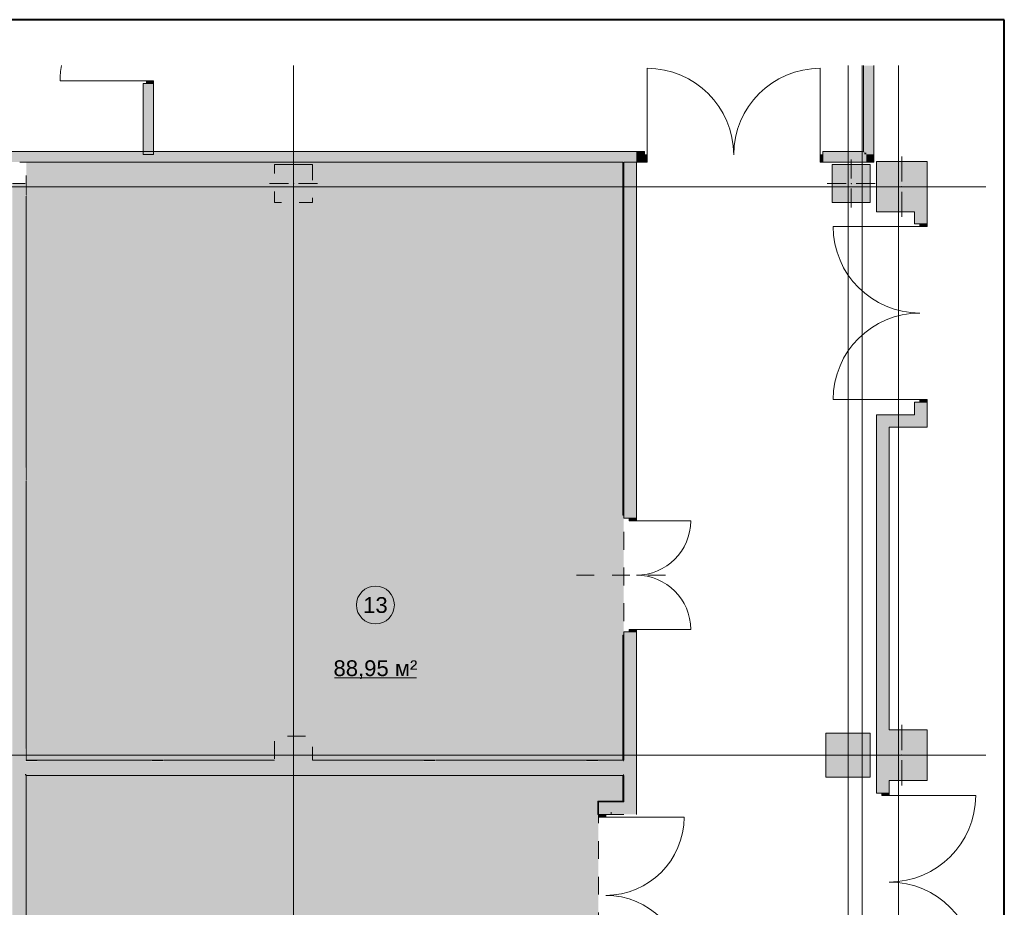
# Model space of a CAD drawing. Header units: millimetres. Extents: x 0 to 1184, y 0 to 836.
# Tile 280 of 280: x 1028 to 1184, y 695 to 836. Entities that reach past the tile are written whole.
import ezdxf
from ezdxf.xclip import XClip

# ---------------------------------------------------------------- set-up
doc = ezdxf.new("R2010")
doc.units = ezdxf.units.MM
doc.header["$MEASUREMENT"] = 0
doc.header["$XCLIPFRAME"] = 0
doc.linetypes.add('Штриховая', pattern=[5.644444, 2.822222, -2.822222])
for name, color, linetype in [('Конструктив - ГКЛ', 7, 'Continuous'), ('Конструктив - Колонны', 7, 'Continuous'), ('Конструктив - Стены Блок 200 нов', 7, 'Continuous'), ('Конструктив - Стены Внутр сущ.', 7, 'Continuous'), ('Конструктив - Стены наружние фасад', 7, 'Continuous'), ('Элемент Модели - Зона', 7, 'Continuous'), ('Элемент Модели - Оси', 7, 'Continuous')]:
    doc.layers.add(name, color=color, linetype=linetype)
doc.styles.add('СГЕНЕРИР_СТИЛЬ_3', font='txt')

# ---------------------------------------------------------------- blocks, each defined once
blk = doc.blocks.new('Чертеж_4_4', base_point=(-278.48, 89.56))
at = {"layer": 'Конструктив - ГКЛ', "linetype": 'Continuous', "lineweight": 0, "true_color": 0x606060}
for points in [[(1123.77, 813.46), (1123.65, 813.46), (1123.65, 757.56), (1123.77, 757.56)], [(1123.77, 738.56), (1123.65, 738.56), (1123.65, 718.81), (1123.77, 718.81)], [(1123.77, 718.76), (1123.65, 718.76), (1123.65, 718.56), (1123.77, 718.56)], [(1123.77, 716.56), (1123.65, 716.56), (1123.65, 716.36), (1123.77, 716.36)], [(1123.65, 716.31), (1123.65, 712.28), (1123.77, 712.28), (1123.77, 716.31)], [(1119.65, 712.28), (1119.77, 712.16), (1119.77, 712.28)], [(1119.65, 712.16), (1119.77, 712.16), (1119.65, 712.28)], [(1119.65, 712.16), (1119.65, 710.16), (1119.77, 710.16), (1119.77, 712.16)], [(1123.65, 712.28), (1119.77, 712.28), (1119.77, 712.16), (1123.65, 712.16)], [(1123.65, 712.28), (1123.77, 712.16), (1123.77, 712.28)], [(1123.65, 712.16), (1123.77, 712.16), (1123.65, 712.28)]]:
    blk.add_hatch(color=251, dxfattribs=at).paths.add_polyline_path(points)
at = {"layer": 'Конструктив - Колонны', "linetype": 'Continuous', "lineweight": 0, "true_color": 0x000000}
for points in [[(1163.77, 813.56), (1163.77, 805.56), (1169.77, 805.56), (1169.77, 806.06), (1171.77, 806.06), (1171.77, 813.56)], [(1074.52, 813.06), (1068.52, 813.06), (1068.52, 807.06), (1074.52, 807.06)], [(1156.77, 807.06), (1162.77, 807.06), (1162.77, 813.06), (1156.77, 813.06)], [(1169.77, 805.56), (1171.77, 805.56), (1171.77, 806.06), (1169.77, 806.06)], [(1155.77, 716.06), (1162.77, 716.06), (1162.77, 723.06), (1155.77, 723.06)], [(1163.77, 715.56), (1165.77, 715.56), (1165.77, 723.56), (1163.77, 723.56)], [(1171.77, 723.56), (1165.77, 723.56), (1165.77, 715.56), (1171.77, 715.56)], [(1068.52, 722.56), (1068.52, 718.81), (1068.52, 718.76), (1071.52, 718.76), (1071.52, 718.81), (1074.52, 718.81), (1074.52, 722.56)], [(1068.52, 718.76), (1068.52, 718.56), (1074.52, 718.56), (1074.52, 718.76), (1071.52, 718.76)], [(1068.52, 718.56), (1068.52, 716.56), (1074.52, 716.56), (1074.52, 718.56)], [(1071.52, 718.76), (1074.52, 718.76), (1074.52, 718.81), (1071.52, 718.81)]]:
    blk.add_hatch(color=18, dxfattribs=at).paths.add_polyline_path(points)
at = {"layer": 'Конструктив - Стены Блок 200 нов', "linetype": 'Continuous', "lineweight": 0, "true_color": 0x000000}
for points in [[(1029.02, 718.56), (1029.02, 810.06), (1027.02, 810.06), (1027.02, 718.56)], [(1029.1, 808.14), (1029.22, 808.14), (1029.22, 809.98), (1029.1, 809.98)], [(1029.02, 765.06), (1029.22, 765.06), (1029.22, 808.06), (1029.02, 808.06)], [(1029.22, 764.98), (1029.1, 764.98), (1029.1, 763.14), (1029.22, 763.14)], [(1029.22, 763.06), (1029.02, 763.06), (1029.02, 720.56), (1029.22, 720.56)], [(1029.1, 720.48), (1029.1, 718.76), (1029.22, 718.76), (1029.22, 720.48)], [(1029.02, 716.56), (1029.02, 718.56), (1027.02, 718.56), (1027.02, 716.56)], [(1029.22, 716.56), (1029.22, 718.56), (1029.02, 718.56), (1029.02, 716.56)], [(1029.1, 718.64), (1029.22, 718.64), (1029.22, 718.76), (1029.1, 718.76)], [(1029.22, 718.64), (1030.94, 718.64), (1030.94, 718.76), (1029.22, 718.76)], [(1068.52, 718.56), (1029.22, 718.56), (1029.22, 716.56), (1068.52, 716.56)], [(1031.02, 718.76), (1031.02, 718.56), (1049.02, 718.56), (1049.02, 718.76)], [(1050.94, 718.76), (1049.1, 718.76), (1049.1, 718.64), (1050.94, 718.64)], [(1051.02, 718.56), (1068.52, 718.56), (1068.52, 718.76), (1051.02, 718.76)], [(1074.52, 718.76), (1074.52, 718.56), (1092.02, 718.56), (1092.02, 718.76)], [(1123.77, 718.56), (1074.52, 718.56), (1074.52, 716.56), (1123.77, 716.56)], [(1093.94, 718.76), (1092.1, 718.76), (1092.1, 718.64), (1093.94, 718.64)], [(1094.02, 718.56), (1117.77, 718.56), (1117.77, 718.76), (1094.02, 718.76)], [(1119.69, 718.76), (1117.85, 718.76), (1117.85, 718.64), (1119.69, 718.64)], [(1119.77, 718.56), (1123.65, 718.56), (1123.65, 718.76), (1119.77, 718.76)], [(1029.02, 628.56), (1029.02, 716.56), (1027.02, 716.56), (1027.02, 628.56)], [(1029.22, 716.36), (1029.22, 716.56), (1029.02, 716.56), (1029.02, 716.36)], [(1029.22, 716.36), (1029.02, 716.36), (1029.02, 675.56), (1029.22, 675.56)], [(1123.65, 716.56), (1029.22, 716.56), (1029.22, 716.36), (1123.65, 716.36)]]:
    blk.add_hatch(color=18, dxfattribs=at).paths.add_polyline_path(points)
at = {"layer": 'Конструктив - Стены Внутр сущ.', "linetype": 'Continuous', "lineweight": 0, "true_color": 0x000000}
for points in [[(1125.77, 813.46), (1123.77, 813.46), (1123.77, 757.06), (1125.77, 757.06)], [(1171.77, 805.56), (1169.77, 805.56), (1169.77, 803.66), (1171.77, 803.66)], [(1169.77, 773.46), (1171.77, 773.46), (1171.77, 775.46), (1169.77, 775.46)], [(1163.77, 771.46), (1165.77, 771.46), (1163.77, 773.46)], [(1163.77, 773.46), (1165.77, 771.46), (1165.77, 773.46)], [(1169.77, 773.46), (1165.77, 773.46), (1165.77, 771.46), (1169.77, 771.46)], [(1169.77, 771.46), (1171.77, 771.46), (1169.77, 773.46)], [(1169.77, 773.46), (1171.77, 771.46), (1171.77, 773.46)], [(1163.77, 771.46), (1163.77, 723.56), (1165.77, 723.56), (1165.77, 771.46)], [(1123.77, 712.16), (1125.77, 712.16), (1125.77, 739.06), (1123.77, 739.06)], [(1165.77, 715.56), (1163.77, 715.56), (1163.77, 713.56), (1165.77, 713.56)], [(1119.77, 710.16), (1121.77, 710.16), (1119.77, 712.16)], [(1119.77, 712.16), (1121.77, 710.16), (1121.77, 712.16)], [(1121.77, 710.16), (1123.77, 710.16), (1123.77, 712.16), (1121.77, 712.16)], [(1123.77, 712.16), (1125.77, 710.16), (1125.77, 712.16)], [(1123.77, 712.16), (1123.77, 710.16), (1125.77, 710.16), (1125.77, 712.16)]]:
    blk.add_hatch(color=18, dxfattribs=at).paths.add_polyline_path(points)
at = {"layer": 'Конструктив - Стены Внутр сущ.', "linetype": 'Continuous', "lineweight": 0, "true_color": 0x7f7f7f}
for points in [[(1170.62, 803.66), (1170.62, 803.26), (1171.77, 803.26), (1171.77, 803.66)], [(1171.77, 775.46), (1171.77, 775.86), (1170.62, 775.86), (1170.62, 775.46)], [(1124.62, 757.06), (1124.62, 756.66), (1125.77, 756.66), (1125.77, 757.06)], [(1125.77, 739.06), (1125.77, 739.46), (1124.62, 739.46), (1124.62, 739.06)], [(1164.62, 713.56), (1164.62, 713.16), (1165.77, 713.16), (1165.77, 713.56)], [(1120.92, 710.16), (1119.77, 710.16), (1119.77, 709.76), (1120.92, 709.76)]]:
    blk.add_hatch(color=8, dxfattribs=at).paths.add_polyline_path(points)
at = {"layer": 'Конструктив - Стены наружние фасад', "linetype": 'Continuous', "lineweight": 0, "true_color": 0x000000}
for points in [[(1161.72, 815.11), (1161.87, 815.11), (1161.87, 828.73), (1161.72, 828.73)], [(1161.87, 814.96), (1162.17, 814.96), (1162.17, 828.73), (1161.87, 828.73)], [(1162.17, 814.66), (1163.37, 814.66), (1163.37, 828.73), (1162.17, 828.73)], [(1047.72, 814.66), (1047.87, 814.66), (1047.87, 825.91), (1047.72, 825.91)], [(1047.87, 825.91), (1047.87, 814.66), (1048.17, 814.66), (1048.17, 825.91)], [(1048.17, 825.91), (1048.17, 814.66), (1049.37, 814.66), (1049.37, 825.91)], [(1024.72, 814.96), (1125.77, 814.96), (1125.77, 815.11), (1024.72, 815.11)], [(1125.77, 815.11), (1125.77, 814.96), (1127.07, 814.96), (1127.07, 815.11)], [(1155.27, 815.11), (1155.27, 814.96), (1161.72, 814.96), (1161.72, 815.11)], [(1161.87, 815.11), (1161.72, 815.11), (1161.87, 814.96)], [(1161.72, 815.11), (1161.72, 814.96), (1161.87, 814.96)], [(1024.72, 814.66), (1125.77, 814.66), (1125.77, 814.96), (1024.72, 814.96)], [(1125.77, 814.66), (1024.72, 814.66), (1024.72, 813.46), (1125.77, 813.46)], [(1125.77, 814.66), (1127.07, 814.66), (1127.07, 814.96), (1125.77, 814.96)], [(1127.07, 814.66), (1125.77, 814.66), (1125.77, 813.46), (1127.07, 813.46)], [(1161.87, 814.96), (1155.27, 814.96), (1155.27, 814.66), (1161.87, 814.66)], [(1155.27, 813.46), (1162.17, 813.46), (1162.17, 814.66), (1155.27, 814.66)], [(1162.17, 814.96), (1161.87, 814.96), (1162.17, 814.66)], [(1161.87, 814.96), (1161.87, 814.66), (1162.17, 814.66)], [(1163.37, 814.66), (1162.17, 814.66), (1163.37, 813.46)], [(1162.17, 814.66), (1162.17, 813.46), (1163.37, 813.46)]]:
    blk.add_hatch(color=18, dxfattribs=at).paths.add_polyline_path(points)
at = {"layer": 'Конструктив - Стены наружние фасад', "linetype": 'Continuous', "lineweight": 0, "true_color": 0x7f7f7f}
for points in [[(1049.37, 825.91), (1049.37, 826.31), (1048.22, 826.31), (1048.22, 825.91)], [(1127.07, 813.46), (1127.47, 813.46), (1127.47, 814.61), (1127.07, 814.61)], [(1155.27, 814.61), (1154.87, 814.61), (1154.87, 813.46), (1155.27, 813.46)]]:
    blk.add_hatch(color=8, dxfattribs=at).paths.add_polyline_path(points)
at = {"layer": 'Элемент Модели - Зона', "linetype": 'Continuous', "lineweight": 0, "true_color": 0xd7d9d5}
h = blk.add_hatch(color=254, dxfattribs=at)
h.paths.add_polyline_path([(1029.22, 718.76), (1068.52, 718.76), (1068.52, 722.56), (1074.52, 722.56), (1074.52, 718.76), (1123.77, 718.76), (1123.77, 813.46), (1029.22, 813.46)])
h.paths.add_polyline_path([(1068.52, 813.06), (1074.52, 813.06), (1074.52, 807.06), (1068.52, 807.06)], flags=0)
h = blk.add_hatch(color=254, dxfattribs=at)
h.paths.add_polyline_path([(1123.77, 716.36), (1029.22, 716.36), (1029.22, 675.56), (1031.02, 675.56), (1031.02, 673.56), (1029.22, 673.56), (1029.22, 630.56), (1031.02, 630.56), (1031.02, 628.76), (1068.52, 628.76), (1068.52, 632.56), (1074.52, 632.56), (1074.52, 628.76), (1092.02, 628.76), (1092.02, 630.56), (1094.02, 630.56), (1094.02, 628.76), (1117.77, 628.76), (1117.77, 630.56), (1119.77, 630.56), (1119.77, 628.76), (1131.77, 628.76), (1131.77, 682.56), (1119.77, 682.56), (1119.77, 712.16), (1123.77, 712.16)])
h.paths.add_polyline_path([(1049.02, 629.56), (1049.02, 631.56), (1051.02, 631.56), (1051.02, 629.56)], flags=0)
h.paths.add_polyline_path([(1051.02, 673.56), (1049.02, 673.56), (1049.02, 675.56), (1051.02, 675.56)], flags=0)
h.paths.add_polyline_path([(1092.02, 675.56), (1094.02, 675.56), (1094.02, 673.56), (1092.02, 673.56)], flags=0)
h.paths.add_polyline_path([(1117.77, 673.56), (1117.77, 675.56), (1119.77, 675.56), (1119.77, 673.56)], flags=0)
at = {"layer": 'Конструктив - ГКЛ', "color": 7, "linetype": 'Continuous', "lineweight": 15}
for p, q in [((1123.77, 757.56), (1123.65, 757.56)), ((1123.77, 757.56), (1123.65, 757.56)), ((1123.77, 738.56), (1123.65, 738.56)), ((1123.77, 738.56), (1123.65, 738.56)), ((1119.77, 710.16), (1119.65, 710.16)), ((1119.77, 710.16), (1119.65, 710.16))]:
    blk.add_line(p, q, dxfattribs=at)
at = {"layer": 'Конструктив - ГКЛ', "color": 7, "linetype": 'Continuous', "lineweight": 15, "flags": 128}
for points in [[(1123.65, 813.46), (1123.65, 757.56)], [(1123.77, 757.56), (1123.77, 813.46)], [(1123.65, 738.56), (1123.65, 718.81)], [(1123.77, 718.76), (1123.77, 738.56)], [(1123.65, 716.31), (1123.65, 712.28)], [(1123.77, 712.28), (1123.77, 716.36)], [(1119.65, 712.28), (1119.77, 712.28)], [(1119.65, 712.28), (1119.65, 710.16)], [(1123.65, 712.28), (1119.77, 712.28)], [(1119.77, 710.16), (1119.77, 712.16)], [(1119.77, 712.16), (1123.77, 712.16)], [(1123.77, 712.16), (1123.77, 712.28)]]:
    blk.add_lwpolyline(points, dxfattribs=at)
at = {"layer": 'Конструктив - Колонны', "color": 7, "linetype": 'Continuous', "lineweight": 15}
for p, q in [((1071.52, 810.86), (1071.52, 813.86)), ((1159.77, 810.86), (1159.77, 813.86)), ((1167.77, 810.36), (1167.77, 814.36)), ((1070.72, 810.06), (1067.72, 810.06)), ((1071.52, 809.26), (1071.52, 806.26)), ((1072.32, 810.06), (1075.32, 810.06)), ((1158.97, 810.06), (1155.97, 810.06)), ((1159.77, 809.26), (1159.77, 806.26)), ((1160.57, 810.06), (1163.57, 810.06)), ((1166.97, 809.56), (1162.97, 809.56)), ((1167.77, 808.76), (1167.77, 804.76)), ((1168.57, 809.56), (1172.57, 809.56)), ((1071.52, 720.36), (1071.52, 723.36)), ((1159.27, 720.36), (1159.27, 723.86)), ((1167.77, 720.36), (1167.77, 724.36)), ((1070.72, 719.56), (1067.72, 719.56)), ((1071.52, 718.76), (1071.52, 715.76)), ((1072.32, 719.56), (1075.32, 719.56)), ((1158.47, 719.56), (1154.97, 719.56)), ((1159.27, 718.76), (1159.27, 715.26)), ((1160.07, 719.56), (1163.57, 719.56)), ((1166.97, 719.56), (1162.97, 719.56)), ((1167.77, 718.76), (1167.77, 714.76)), ((1168.57, 719.56), (1172.57, 719.56))]:
    blk.add_line(p, q, dxfattribs=at)
at = {"layer": 'Конструктив - Колонны', "color": 7, "linetype": 'Continuous', "lineweight": 15, "flags": 128}
for points in [[(1171.77, 806.06), (1171.77, 813.56), (1163.77, 813.56), (1163.77, 805.56), (1169.77, 805.56)], [(1074.52, 813.06), (1068.52, 813.06)], [(1171.77, 805.56), (1171.77, 806.06)], [(1163.77, 723.56), (1163.77, 715.56)], [(1165.77, 715.56), (1171.77, 715.56), (1171.77, 723.56), (1165.77, 723.56)]]:
    blk.add_lwpolyline(points, dxfattribs=at)
for points in [[(1156.77, 807.06), (1162.77, 807.06), (1162.77, 813.06), (1156.77, 813.06)], [(1155.77, 716.06), (1162.77, 716.06), (1162.77, 723.06), (1155.77, 723.06)]]:
    blk.add_lwpolyline(points, close=True, dxfattribs=at)
at = {"layer": 'Конструктив - Колонны', "color": 7, "linetype": 'Continuous', "lineweight": 15}
for p in [(1071.52, 810.06), (1159.77, 810.06), (1167.77, 809.56), (1071.52, 719.56), (1159.27, 719.56), (1167.77, 719.56)]:
    blk.add_point(p, dxfattribs=at)
at = {"layer": 'Конструктив - Стены Блок 200 нов', "color": 7, "linetype": 'Continuous', "lineweight": 15, "flags": 128}
for points in [[(1027.02, 810.06), (1029.02, 810.06)], [(1029.22, 808.14), (1029.22, 809.98)], [(1029.22, 765.06), (1029.22, 808.06)], [(1029.22, 763.14), (1029.22, 764.98)], [(1029.22, 720.56), (1029.22, 763.06)], [(1029.22, 718.76), (1029.22, 720.48)], [(1030.94, 718.76), (1029.22, 718.76)], [(1049.02, 718.76), (1031.02, 718.76)], [(1050.94, 718.76), (1049.1, 718.76)], [(1068.52, 718.76), (1051.02, 718.76)], [(1092.02, 718.76), (1074.52, 718.76)], [(1093.94, 718.76), (1092.1, 718.76)], [(1117.77, 718.76), (1094.02, 718.76)], [(1119.69, 718.76), (1117.85, 718.76)], [(1123.65, 718.76), (1119.77, 718.76)], [(1029.22, 675.56), (1029.22, 716.36)], [(1029.22, 716.36), (1123.65, 716.36)]]:
    blk.add_lwpolyline(points, dxfattribs=at)
at = {"layer": 'Конструктив - Стены Внутр сущ.', "color": 7, "linetype": 'Continuous', "lineweight": 15}
for p, q in [((1170.62, 803.26), (1156.92, 803.26)), ((1169.77, 803.66), (1169.77, 804.03)), ((1169.77, 803.66), (1169.77, 804.03)), ((1169.77, 803.66), (1169.77, 804.03)), ((1170.62, 803.66), (1169.77, 803.66)), ((1170.62, 803.66), (1169.77, 803.66)), ((1170.62, 803.66), (1169.77, 803.66)), ((1171.77, 803.66), (1170.62, 803.66)), ((1170.62, 803.66), (1170.62, 803.26)), ((1171.77, 803.66), (1170.62, 803.66)), ((1171.77, 803.66), (1170.62, 803.66)), ((1171.77, 803.66), (1170.62, 803.66)), ((1170.62, 803.26), (1171.77, 803.26)), ((1171.77, 803.66), (1171.77, 804.03)), ((1171.77, 803.66), (1171.77, 804.03)), ((1171.77, 803.66), (1171.77, 804.03)), ((1171.77, 803.26), (1171.77, 803.66)), ((1170.62, 775.86), (1156.92, 775.86)), ((1169.77, 775.46), (1169.77, 775.09)), ((1170.62, 775.46), (1169.77, 775.46)), ((1170.62, 775.46), (1169.77, 775.46)), ((1170.62, 775.46), (1169.77, 775.46)), ((1169.77, 775.46), (1169.77, 775.09)), ((1169.77, 775.46), (1169.77, 775.09)), ((1171.77, 775.86), (1170.62, 775.86)), ((1170.62, 775.86), (1170.62, 775.46)), ((1171.77, 775.46), (1170.62, 775.46)), ((1170.62, 775.46), (1171.77, 775.46)), ((1171.77, 775.46), (1170.62, 775.46)), ((1171.77, 775.46), (1170.62, 775.46)), ((1171.77, 775.46), (1171.77, 775.86)), ((1171.77, 775.46), (1171.77, 775.09)), ((1171.77, 775.46), (1171.77, 775.09)), ((1171.77, 775.46), (1171.77, 775.09)), ((1123.77, 757.06), (1123.77, 757.43)), ((1123.77, 757.06), (1123.77, 757.43)), ((1123.77, 757.06), (1123.77, 757.43)), ((1125.77, 757.06), (1125.77, 757.43)), ((1125.77, 757.06), (1125.77, 757.43)), ((1125.77, 757.06), (1125.77, 757.43)), ((1124.62, 757.06), (1123.77, 757.06)), ((1124.62, 757.06), (1123.77, 757.06)), ((1124.62, 757.06), (1123.77, 757.06)), ((1125.77, 757.06), (1124.62, 757.06)), ((1124.62, 757.06), (1124.62, 756.66)), ((1125.77, 757.06), (1124.62, 757.06)), ((1125.77, 757.06), (1124.62, 757.06)), ((1125.77, 757.06), (1124.62, 757.06)), ((1124.62, 756.66), (1125.77, 756.66)), ((1125.77, 756.66), (1125.77, 757.06)), ((1125.77, 756.66), (1134.37, 756.66)), ((1123.77, 739.06), (1123.77, 738.69)), ((1124.62, 739.06), (1123.77, 739.06)), ((1124.62, 739.06), (1123.77, 739.06)), ((1124.62, 739.06), (1123.77, 739.06)), ((1123.77, 739.06), (1123.77, 738.69)), ((1123.77, 739.06), (1123.77, 738.69)), ((1125.77, 739.46), (1124.62, 739.46)), ((1124.62, 739.46), (1124.62, 739.06)), ((1125.77, 739.06), (1124.62, 739.06)), ((1124.62, 739.06), (1125.77, 739.06)), ((1125.77, 739.06), (1124.62, 739.06)), ((1125.77, 739.06), (1124.62, 739.06)), ((1125.77, 739.06), (1125.77, 739.46)), ((1125.77, 739.46), (1134.37, 739.46)), ((1125.77, 739.06), (1125.77, 738.69)), ((1125.77, 739.06), (1125.77, 738.69)), ((1125.77, 739.06), (1125.77, 738.69)), ((1163.77, 713.56), (1163.77, 713.93)), ((1163.77, 713.56), (1163.77, 713.93)), ((1163.77, 713.56), (1163.77, 713.93)), ((1165.77, 713.56), (1165.77, 713.93)), ((1165.77, 713.56), (1165.77, 713.93)), ((1165.77, 713.56), (1165.77, 713.93)), ((1164.62, 713.56), (1163.77, 713.56)), ((1164.62, 713.56), (1163.77, 713.56)), ((1164.62, 713.56), (1163.77, 713.56)), ((1165.77, 713.56), (1164.62, 713.56)), ((1164.62, 713.56), (1164.62, 713.16)), ((1165.77, 713.56), (1164.62, 713.56)), ((1165.77, 713.56), (1164.62, 713.56)), ((1165.77, 713.56), (1164.62, 713.56)), ((1164.62, 713.16), (1165.77, 713.16)), ((1165.77, 713.16), (1165.77, 713.56)), ((1165.77, 713.16), (1179.47, 713.16)), ((1119.77, 710.16), (1119.77, 710.53)), ((1119.77, 710.16), (1119.77, 710.53)), ((1119.77, 710.16), (1119.77, 710.53)), ((1119.77, 710.16), (1120.92, 710.16)), ((1119.77, 709.76), (1119.77, 710.16)), ((1119.77, 710.16), (1120.92, 710.16)), ((1119.77, 710.16), (1120.92, 710.16)), ((1119.77, 710.16), (1120.92, 710.16)), ((1120.92, 709.76), (1119.77, 709.76)), ((1120.92, 710.16), (1121.77, 710.16)), ((1120.92, 710.16), (1120.92, 709.76)), ((1120.92, 710.16), (1121.77, 710.16)), ((1120.92, 710.16), (1121.77, 710.16)), ((1120.92, 709.76), (1133.32, 709.76)), ((1121.77, 710.16), (1121.77, 710.53)), ((1121.77, 710.16), (1121.77, 710.53)), ((1121.77, 710.16), (1121.77, 710.53))]:
    blk.add_line(p, q, dxfattribs=at)
at = {"layer": 'Конструктив - Стены Внутр сущ.', "color": 7, "linetype": 'Continuous', "lineweight": 15, "flags": 128}
for points in [[(1123.77, 813.46), (1123.77, 757.06)], [(1125.77, 813.46), (1123.77, 813.46)], [(1125.77, 757.06), (1125.77, 813.46)], [(1169.77, 805.56), (1169.77, 803.66)], [(1171.77, 803.66), (1171.77, 805.56)], [(1169.77, 775.46), (1169.77, 773.46)], [(1171.77, 771.46), (1171.77, 775.46)], [(1163.77, 773.46), (1163.77, 771.46)], [(1169.77, 773.46), (1163.77, 773.46)], [(1163.77, 771.46), (1163.77, 723.56)], [(1165.77, 771.46), (1169.77, 771.46)], [(1165.77, 723.56), (1165.77, 771.46)], [(1171.77, 771.46), (1169.77, 771.46)], [(1123.77, 739.06), (1123.77, 718.76)], [(1125.77, 710.16), (1125.77, 739.06)], [(1123.77, 716.36), (1123.77, 712.16)], [(1163.77, 715.56), (1163.77, 713.56)], [(1165.77, 713.56), (1165.77, 715.56)], [(1119.77, 712.16), (1119.77, 710.16)], [(1123.77, 712.16), (1119.77, 712.16)], [(1121.77, 710.16), (1123.77, 710.16)]]:
    blk.add_lwpolyline(points, dxfattribs=at)
at = {"layer": 'Конструктив - Стены Внутр сущ.', "color": 7, "linetype": 'Continuous', "lineweight": 15}
for centre, radius, start, end in [((1170.62, 803.26), 13.7, 180, 270), ((1170.62, 775.86), 13.7, 90, 180), ((1125.77, 756.66), 8.6, 270, 0), ((1125.77, 739.46), 8.6, 0, 90), ((1165.77, 713.16), 13.7, 270, 0), ((1120.92, 709.76), 12.4, 270, 0), ((1165.77, 685.76), 13.7, 0, 90), ((1120.92, 684.96), 12.4, 0, 90)]:
    blk.add_arc(centre, radius, start, end, dxfattribs=at)
at = {"layer": 'Конструктив - Стены наружние фасад', "color": 7, "linetype": 'Continuous', "lineweight": 15}
for p, q in [((1127.47, 814.61), (1127.47, 828.31)), ((1154.87, 814.61), (1154.87, 828.31)), ((1048.22, 826.31), (1034.56, 826.31)), ((1047.72, 825.91), (1047.72, 825.54)), ((1047.87, 825.91), (1047.72, 825.91)), ((1047.87, 825.91), (1047.72, 825.91)), ((1047.87, 825.91), (1047.72, 825.91)), ((1047.72, 825.91), (1047.72, 825.54)), ((1047.72, 825.91), (1047.72, 825.54)), ((1048.17, 825.91), (1047.87, 825.91)), ((1048.17, 825.91), (1047.87, 825.91)), ((1048.17, 825.91), (1047.87, 825.91)), ((1048.22, 825.91), (1048.17, 825.91)), ((1048.22, 825.91), (1048.17, 825.91)), ((1048.22, 825.91), (1048.17, 825.91)), ((1049.37, 826.31), (1048.22, 826.31)), ((1048.22, 826.31), (1048.22, 825.91)), ((1049.37, 825.91), (1048.22, 825.91)), ((1048.22, 825.91), (1049.37, 825.91)), ((1049.37, 825.91), (1048.22, 825.91)), ((1049.37, 825.91), (1048.22, 825.91)), ((1049.37, 825.91), (1049.37, 826.31)), ((1049.37, 825.91), (1049.37, 825.54)), ((1049.37, 825.91), (1049.37, 825.54)), ((1049.37, 825.91), (1049.37, 825.54)), ((1127.07, 815.11), (1126.7, 815.11)), ((1127.07, 815.11), (1126.7, 815.11)), ((1127.07, 815.11), (1126.7, 815.11)), ((1127.07, 814.96), (1127.07, 815.11)), ((1127.07, 814.96), (1127.07, 815.11)), ((1127.07, 814.96), (1127.07, 815.11)), ((1155.27, 815.11), (1155.64, 815.11)), ((1155.27, 814.96), (1155.27, 815.11)), ((1155.27, 814.96), (1155.27, 815.11)), ((1155.27, 814.96), (1155.27, 815.11)), ((1155.27, 815.11), (1155.64, 815.11)), ((1155.27, 815.11), (1155.64, 815.11)), ((1127.07, 813.46), (1126.7, 813.46)), ((1127.07, 813.46), (1126.7, 813.46)), ((1127.07, 813.46), (1126.7, 813.46)), ((1127.07, 814.66), (1127.07, 814.96)), ((1127.07, 814.66), (1127.07, 814.96)), ((1127.07, 814.66), (1127.07, 814.96)), ((1127.07, 814.61), (1127.07, 814.66)), ((1127.07, 814.61), (1127.07, 814.66)), ((1127.07, 814.61), (1127.07, 814.66)), ((1127.07, 813.46), (1127.07, 814.61)), ((1127.47, 814.61), (1127.07, 814.61)), ((1127.07, 814.61), (1127.07, 813.46)), ((1127.07, 813.46), (1127.07, 814.61)), ((1127.07, 813.46), (1127.07, 814.61)), ((1127.07, 813.46), (1127.47, 813.46)), ((1127.47, 813.46), (1127.47, 814.61)), ((1155.27, 814.61), (1154.87, 814.61)), ((1154.87, 814.61), (1154.87, 813.46)), ((1154.87, 813.46), (1155.27, 813.46)), ((1155.27, 814.66), (1155.27, 814.96)), ((1155.27, 814.66), (1155.27, 814.96)), ((1155.27, 814.66), (1155.27, 814.96)), ((1155.27, 814.61), (1155.27, 814.66)), ((1155.27, 814.61), (1155.27, 814.66)), ((1155.27, 814.61), (1155.27, 814.66)), ((1155.27, 813.46), (1155.27, 814.61)), ((1155.27, 813.46), (1155.27, 814.61)), ((1155.27, 813.46), (1155.27, 814.61)), ((1155.27, 813.46), (1155.27, 814.61)), ((1155.27, 813.46), (1155.64, 813.46)), ((1155.27, 813.46), (1155.64, 813.46)), ((1155.27, 813.46), (1155.64, 813.46))]:
    blk.add_line(p, q, dxfattribs=at)
at = {"layer": 'Конструктив - Стены наружние фасад', "color": 7, "linetype": 'Continuous', "lineweight": 15, "flags": 128}
for points in [[(1161.72, 828.73), (1161.72, 815.11)], [(1163.37, 814.66), (1163.37, 828.73)], [(1047.72, 825.91), (1047.72, 814.66)], [(1049.37, 814.66), (1049.37, 825.91)], [(1125.77, 815.11), (1024.72, 815.11)], [(1127.07, 815.11), (1125.77, 815.11)], [(1161.72, 815.11), (1155.27, 815.11)], [(1028.2, 813.46), (1068.47, 813.46)], [(1047.72, 814.66), (1047.87, 814.66)], [(1047.87, 814.66), (1048.17, 814.66)], [(1048.17, 814.66), (1049.37, 814.66)], [(1068.52, 813.46), (1074.52, 813.46)], [(1074.57, 813.46), (1123.65, 813.46)], [(1123.77, 813.46), (1125.77, 813.46)], [(1125.77, 813.46), (1127.07, 813.46)], [(1155.27, 813.46), (1163.37, 813.46)], [(1163.37, 813.46), (1163.37, 814.66)]]:
    blk.add_lwpolyline(points, dxfattribs=at)
at = {"layer": 'Конструктив - Стены наружние фасад', "color": 7, "linetype": 'Continuous', "lineweight": 15}
for centre, radius, start, end in [((1048.22, 826.31), 13.66, 169.8294, 180), ((1127.47, 814.61), 13.7, 0, 90), ((1154.87, 814.61), 13.7, 90, 180)]:
    blk.add_arc(centre, radius, start, end, dxfattribs=at)
at = {"layer": 'Элемент Модели - Зона', "color": 7, "linetype": 'Continuous', "lineweight": 15}
for p, q in [((1181.05, 809.56), (1082.68, 809.56)), ((1077.97, 731.79), (1090.97, 731.79))]:
    blk.add_line(p, q, dxfattribs=at)
at = {"layer": 'Элемент Модели - Зона', "color": 7, "linetype": 'Штриховая', "lineweight": 15}
blk.add_line((1130.38, 748.06), (1114.05, 748.06), dxfattribs=at)
at = {"layer": 'Элемент Модели - Зона', "color": 7, "linetype": 'Штриховая', "lineweight": 15, "flags": 128}
for points in [[(1029.22, 718.76), (1068.52, 718.76), (1068.52, 722.56), (1074.52, 722.56), (1074.52, 718.76), (1123.77, 718.76), (1123.77, 813.46), (1029.22, 813.46)], [(1068.52, 813.06), (1074.52, 813.06), (1074.52, 807.06), (1068.52, 807.06)], [(1123.77, 716.36), (1029.22, 716.36), (1029.22, 675.56), (1031.02, 675.56), (1031.02, 673.56), (1029.22, 673.56), (1029.22, 630.56), (1031.02, 630.56), (1031.02, 628.76), (1068.52, 628.76), (1068.52, 632.56), (1074.52, 632.56), (1074.52, 628.76), (1092.02, 628.76), (1092.02, 630.56), (1094.02, 630.56), (1094.02, 628.76), (1117.77, 628.76), (1117.77, 630.56), (1119.77, 630.56), (1119.77, 628.76), (1131.77, 628.76), (1131.77, 682.56), (1119.77, 682.56), (1119.77, 712.16), (1123.77, 712.16)]]:
    blk.add_lwpolyline(points, close=True, dxfattribs=at)
at = {"layer": 'Элемент Модели - Зона', "color": 7, "linetype": 'Continuous', "lineweight": 15, "flags": 128}
blk.add_lwpolyline([(1087.47, 743.33, 1), (1081.47, 743.33, 1)], format="xyb", close=True, dxfattribs=at)
at = {"layer": 'Элемент Модели - Оси', "color": 7, "linetype": 'Continuous', "lineweight": 15}
for p, q in [((1071.52, 828.73), (1071.52, 166.93)), ((1159.27, 828.73), (1159.27, 166.93)), ((1161.52, 828.73), (1161.52, 166.93)), ((1167.27, 828.73), (1167.27, 166.93)), ((57.32, 809.56), (1181.05, 809.56)), ((57.32, 719.56), (1181.05, 719.56))]:
    blk.add_line(p, q, dxfattribs=at)
at = {"layer": 'Элемент Модели - Зона', "color": 7, "linetype": 'Continuous', "lineweight": 15, "char_height": 2.5, "attachment_point": 5, "style": 'СГЕНЕРИР_СТИЛЬ_3'}
for s, insert in [('\\A1;{\\pqc;\\fArial|b0|i0|c204|p38;13}', (1084.47, 743.31)), ('\\A1;{\\pqc;\\fArial|b0|i0|c204|p38;88,95 м²}', (1084.47, 733.09))]:
    blk.add_mtext(s, dxfattribs=dict(at, insert=insert))

msp = doc.modelspace()

# ---------------------------------------------------------------- linework, layer by layer
at = {"color": 7, "linetype": 'Continuous', "lineweight": 40}
for p, q in [((1184, 836), (20, 836)), ((1184, 5), (1184, 836))]:
    msp.add_line(p, q, dxfattribs=at)

# ---------------------------------------------------------------- block references
at = {"color": 161, "linetype": 'Continuous', "lineweight": 40, "true_color": 0x83aefe}
ref = msp.add_blockref('Чертеж_4_4', (-278.48, 89.56), dxfattribs=at)
XClip(ref).set_block_clipping_path([(57.3201676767, 166.9277917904), (1181.0522393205, 828.727105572)])

doc.saveas('drawing.dxf')
